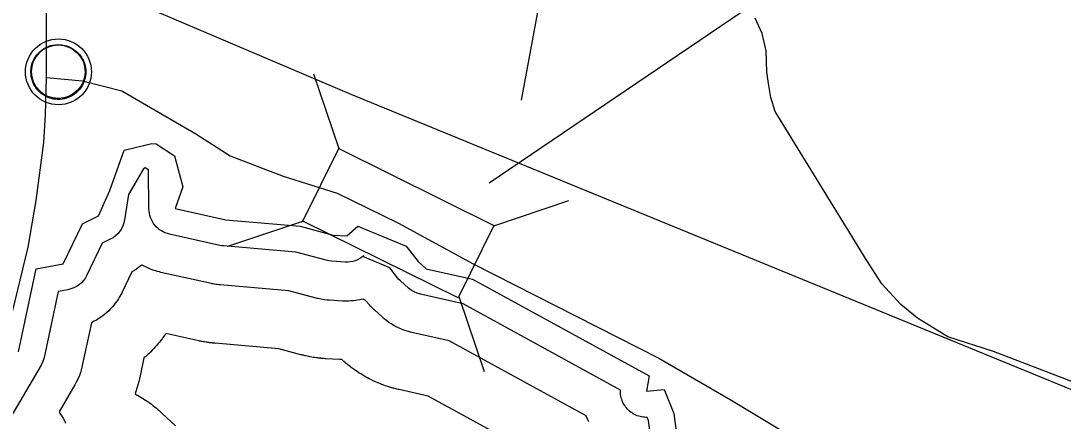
# Model space of a CAD drawing. Extents: x 1950930 to 2061844, y 904556 to 1017002.
# Drawn here: x 1994026 to 1997009, y 976700 to 977847 of the extents above; entities that cross this region are included whole.
import ezdxf

# ---------------------------------------------------------------- set-up
doc = ezdxf.new("R2010")
doc.units = 0
for name, color, linetype in [('Exist Civil Demographics Community CELL', 7, 'Continuous'), ('Exist Hydrographic Buffer Line', 7, 'Continuous'), ('Exist Hydrographic Creek Single Shore', 7, 'Continuous'), ('Exist Hydrographic Lake Shore', 7, 'Continuous'), ('Exist Hydrographic Misc Water Feature', 7, 'Continuous'), ('Exist Road Secondary Structure Standard Bridge CELL', 7, 'Continuous'), ('Exist Road Secondary Structure Standard Bridge Number Label', 7, 'Continuous'), ('Exist Road Secondary Type 51 Attributed', 7, 'Continuous'), ('Exist Utilities Electrical Transmission Line', 7, 'Continuous')]:
    doc.layers.add(name, color=color, linetype=linetype)

msp = doc.modelspace()

# ---------------------------------------------------------------- linework, layer by layer
at = {"layer": 'Exist Civil Demographics Community CELL'}
msp.add_lwpolyline([(1994055.9, 977713.2), (1994056.9, 977718.8), (1994058.6, 977725.4), (1994061.6, 977732.6), (1994064.5, 977738.3), (1994067.8, 977744.1), (1994071.6, 977749.2), (1994075.5, 977753.6), (1994080.1, 977758.2), (1994085.7, 977762.8), (1994091.1, 977766.4), (1994096, 977769.3), (1994101, 977771.7), (1994106.5, 977774), (1994112.1, 977775.9), (1994116.4, 977777), (1994121.3, 977777.7), (1994125.4, 977778.5), (1994131.8, 977778.7), (1994136.2, 977778.6), (1994141.9, 977778.4), (1994146.8, 977777.6), (1994151.7, 977776.6), (1994156.7, 977775.2), (1994161.9, 977773.3), (1994168.5, 977770.4), (1994174.8, 977766.9), (1994179.8, 977763.3), (1994185, 977759.3), (1994188.3, 977756.2), (1994192.4, 977751.8), (1994196.3, 977747.1), (1994199.4, 977742.5), (1994202.5, 977737.5), (1994205, 977732.3), (1994207, 977727.3), (1994208.6, 977722.3), (1994209.8, 977717.7), (1994210.9, 977711.7), (1994211.6, 977707), (1994211.8, 977701), (1994211.6, 977695.2), (1994211.1, 977689.5), (1994210.1, 977684), (1994208.5, 977677.9), (1994206.6, 977672), (1994204.3, 977667), (1994201.2, 977661), (1994197.9, 977655.6), (1994194.4, 977650.9), (1994190.2, 977646.2), (1994184.9, 977641.2), (1994179.9, 977637.1), (1994174.9, 977633.7), (1994170.6, 977631.2), (1994163.7, 977627.9), (1994156.6, 977625.2), (1994150.7, 977623.8), (1994144, 977622.5), (1994139.6, 977622), (1994135.1, 977621.7), (1994129.5, 977621.7), (1994125.3, 977622.1), (1994119.6, 977622.9), (1994113.7, 977624.2), (1994109.1, 977625.5), (1994104, 977627.4), (1994099.4, 977629.3), (1994095.4, 977631.6), (1994088.6, 977635.7), (1994083.1, 977639.9), (1994078.1, 977644.4), (1994073.7, 977649.3), (1994070.5, 977653.2), (1994067.5, 977657.4), (1994063.4, 977664.5), (1994061.7, 977668.1), (1994060, 977672.1), (1994057.4, 977680.3), (1994055.9, 977687.3), (1994055.2, 977692.5), (1994054.9, 977698.8), (1994054.8, 977703.5), (1994055.3, 977710)], close=True, dxfattribs=at)
for centre, radius in [((1994133.5, 977700.8), 94.3), ((1994133.2, 977701.1), 76.7)]:
    msp.add_circle(centre, radius, dxfattribs=at)
at = {"layer": 'Exist Hydrographic Buffer Line'}
for points in [[(1995832.2, 976623.5), (1995821.6, 976702.2), (1995818.2, 976710.7), (1995815, 976710.7), (1995810.7, 976710.9), (1995806.5, 976711.4), (1995802.3, 976712.1), (1995798.1, 976713), (1995794, 976714.2), (1995790, 976715.6), (1995786.1, 976717.2), (1995782.2, 976719.1), (1995778.5, 976721.1), (1995774.9, 976723.4), (1995771.4, 976725.9), (1995768.1, 976728.5), (1995764.9, 976731.4), (1995761.9, 976734.4), (1995759.1, 976737.6), (1995756.5, 976741), (1995754, 976744.4), (1995751.8, 976748.1), (1995749.8, 976751.8), (1995748, 976755.7), (1995746.4, 976759.6), (1995745, 976763.7), (1995743.9, 976767.8), (1995743, 976771.9), (1995742.3, 976776.1), (1995741.9, 976780.4), (1995741.7, 976784.6), (1995741.8, 976788.7), (1995292, 977036), (1995169.3, 977063.5), (1995160.1, 977066.2), (1995151.3, 977070.1), (1995143.1, 977075), (1995135.5, 977081), (1995112.6, 977101.6), (1995108, 977106.1), (1995103.9, 977110.9), (1995081.5, 977139.2), (1995004.4, 977171.4), (1995007.4, 977173.9), (1995001.7, 977169.4), (1994995.6, 977165.6), (1994989.2, 977162.3), (1994982.5, 977159.7), (1994975.6, 977157.8), (1994968.5, 977156.5), (1994961.3, 977155.9), (1994954.2, 977155.9), (1994915.1, 977158.2), (1994907.6, 977159.1), (1994900.1, 977160.7), (1994812.4, 977184.2), (1994605.7, 977202), (1994600.7, 977202.6), (1994595.8, 977203.5), (1994451.3, 977235.6), (1994445.2, 977237.2), (1994439.3, 977239.3), (1994433.6, 977241.9), (1994428.1, 977245), (1994423, 977248.5), (1994418.1, 977252.4), (1994413.5, 977256.8), (1994409.4, 977261.4), (1994405.6, 977266.5), (1994402.3, 977271.8), (1994399.5, 977277.4), (1994397.1, 977283.1), (1994395.2, 977289.1), (1994393.8, 977295.2), (1994392.9, 977301.4), (1994392.5, 977307.7), (1994390.8, 977419.7), (1994381.8, 977425.7), (1994377.4, 977422.8), (1994334, 977349.5), (1994322.5, 977276.5), (1994320.6, 977267.8), (1994317.7, 977259.4), (1994313.8, 977251.4), (1994308.9, 977243.9), (1994303.2, 977237), (1994296.8, 977230.9), (1994289.7, 977225.5), (1994281.9, 977221.1), (1994259, 977209.6), (1994215.1, 977118), (1994210.8, 977110.3), (1994205.5, 977103.1), (1994199.5, 977096.5), (1994192.8, 977090.7), (1994185.4, 977085.8), (1994177.5, 977081.8), (1994169.1, 977078.7), (1994160.5, 977076.6), (1994132.3, 977071.7), (1994092.3, 976882.6), (1994088.9, 976871), (1994083.7, 976860.2), (1993987.8, 976696.4)], [(1995651.3, 976698.4), (1995649.8, 976701.3), (1995648.4, 976704.1), (1995646.6, 976708), (1995645.3, 976710.9), (1995644.1, 976713.8), (1995643.7, 976714.8), (1995252, 976930.2), (1995144.8, 976954.3), (1995141.3, 976955.1), (1995137.9, 976956), (1995128.7, 976958.7), (1995121.8, 976961), (1995115.2, 976963.6), (1995106.4, 976967.5), (1995099.9, 976970.6), (1995093.6, 976974.1), (1995085.4, 976979), (1995079.4, 976982.9), (1995073.6, 976987.2), (1995066.1, 976993.1), (1995063.3, 976995.4), (1995060.6, 976997.7), (1995037.7, 977018.4), (1995035.9, 977020), (1995034.2, 977021.6), (1995029.7, 977026.1), (1995026.3, 977029.5), (1995023.2, 977033), (1995019, 977037.8), (1995017.5, 977039.7), (1995016, 977041.5), (1995011.6, 977047), (1995005.1, 977049.7), (1995001, 977048.7), (1994995.7, 977047.6), (1994988.7, 977046.3), (1994983.4, 977045.5), (1994978, 977044.9), (1994970.9, 977044.3), (1994965.5, 977043.9), (1994960.1, 977043.9), (1994952.9, 977043.9), (1994950.3, 977044), (1994947.6, 977044.1), (1994908.6, 977046.4), (1994905.7, 977046.6), (1994902.9, 977046.9), (1994895.3, 977047.7), (1994889.7, 977048.5), (1994884.1, 977049.6), (1994876.6, 977051.2), (1994873.9, 977051.8), (1994871.1, 977052.5), (1994793, 977073.4), (1994596.1, 977090.4), (1994594.2, 977090.6), (1994592.4, 977090.8), (1994587.4, 977091.4), (1994583.7, 977091.9), (1994580.1, 977092.5), (1994575.2, 977093.4), (1994573.3, 977093.8), (1994571.5, 977094.1), (1994427, 977126.3), (1994424.7, 977126.8), (1994422.4, 977127.4), (1994416.4, 977129), (1994411.9, 977130.3), (1994407.4, 977131.8), (1994401.5, 977133.9), (1994397.2, 977135.6), (1994392.9, 977137.4), (1994387.2, 977140), (1994383, 977142), (1994378.8, 977144.2), (1994373.4, 977147.3), (1994372.1, 977148), (1994369.1, 977145.3), (1994363.9, 977141.2), (1994356.7, 977135.8), (1994351.3, 977132), (1994345.6, 977128.5), (1994343.8, 977127.5), (1994316, 977069.6), (1994314.6, 977066.6), (1994313, 977063.7), (1994308.7, 977055.9), (1994305.3, 977050.2), (1994301.6, 977044.7), (1994296.3, 977037.5), (1994292.3, 977032.2), (1994288, 977027.2), (1994281.9, 977020.7), (1994277.3, 977015.9), (1994272.4, 977011.5), (1994265.6, 977005.7), (1994260.5, 977001.5), (1994255.1, 976997.7), (1994247.7, 976992.7), (1994242, 976989.2), (1994236.2, 976986), (1994228.3, 976982), (1994227.8, 976981.7), (1994201.9, 976859.4), (1994200.9, 976855), (1994199.7, 976850.7), (1994196.3, 976839.2), (1994193.4, 976830.6), (1994189.8, 976822.4), (1994184.6, 976811.6), (1994182.5, 976807.6), (1994180.3, 976803.6), (1994135.2, 976726.5), (1994137.7, 976723.2), (1994141.8, 976716.8), (1994147.1, 976708.1), (1994150.8, 976701.4), (1994154.1, 976694.5)], [(1995442.6, 976633.6), (1995191.9, 976771.5), (1995108.1, 976790.3), (1995106.8, 976790.6), (1995105.4, 976790.9), (1995102, 976791.8), (1995099.4, 976792.4), (1995096.8, 976793.1), (1995093.3, 976794.1), (1995092, 976794.4), (1995090.7, 976794.8), (1995081.5, 976797.5), (1995078.9, 976798.3), (1995076.4, 976799.1), (1995069.5, 976801.3), (1995064.5, 976803.1), (1995059.4, 976805), (1995052.8, 976807.7), (1995050.3, 976808.7), (1995047.8, 976809.7), (1995039, 976813.6), (1995036.6, 976814.7), (1995034.1, 976815.8), (1995027.7, 976818.9), (1995022.8, 976821.3), (1995018.1, 976823.8), (1995011.8, 976827.3), (1995009.5, 976828.7), (1995007.2, 976830), (1994998.9, 976835), (1994996.6, 976836.4), (1994994.4, 976837.8), (1994988.4, 976841.7), (1994983.9, 976844.7), (1994979.5, 976847.8), (1994973.7, 976852.1), (1994971.6, 976853.7), (1994969.5, 976855.3), (1994961.9, 976861.3), (1994960.9, 976862.1), (1994959.8, 976863), (1994957.1, 976865.3), (1994955, 976867), (1994952.9, 976868.7), (1994950.2, 976871.1), (1994949.2, 976872), (1994948.2, 976872.9), (1994944.6, 976876.1), (1994944.4, 976876.1), (1994942.4, 976876.2), (1994939.7, 976876.3), (1994938.7, 976876.4), (1994937.7, 976876.4), (1994898.7, 976878.7), (1994897.6, 976878.8), (1994896.6, 976878.9), (1994893.7, 976879.1), (1994891.6, 976879.2), (1994889.5, 976879.4), (1994886.6, 976879.7), (1994885.6, 976879.8), (1994884.5, 976879.9), (1994876.9, 976880.7), (1994874.8, 976881), (1994872.7, 976881.3), (1994867.1, 976882), (1994862.8, 976882.7), (1994858.6, 976883.4), (1994853, 976884.4), (1994850.9, 976884.9), (1994848.8, 976885.3), (1994841.4, 976886.9), (1994840.4, 976887.1), (1994839.3, 976887.3), (1994836.5, 976888), (1994834.5, 976888.5), (1994832.4, 976889), (1994829.6, 976889.7), (1994828.6, 976890), (1994827.6, 976890.2), (1994763.8, 976907.3), (1994581.7, 976923), (1994581, 976923.1), (1994580.3, 976923.1), (1994578.4, 976923.3), (1994577, 976923.4), (1994575.6, 976923.6), (1994573.8, 976923.8), (1994573.1, 976923.9), (1994572.4, 976924), (1994567.5, 976924.5), (1994566.1, 976924.7), (1994564.7, 976924.9), (1994561, 976925.4), (1994558.2, 976925.8), (1994555.5, 976926.2), (1994551.8, 976926.9), (1994550.5, 976927.1), (1994549.1, 976927.4), (1994544.2, 976928.3), (1994543.5, 976928.4), (1994542.8, 976928.5), (1994541, 976928.9), (1994539.6, 976929.2), (1994538.3, 976929.5), (1994536.4, 976929.9), (1994535.8, 976930), (1994535.1, 976930.1), (1994441, 976951), (1994440.6, 976950.4), (1994439.2, 976948.4), (1994437.8, 976946.4), (1994432.6, 976939.2), (1994431.1, 976937.1), (1994429.6, 976935.2), (1994425.5, 976929.9), (1994422.4, 976926), (1994419.2, 976922.2), (1994414.9, 976917.2), (1994413.2, 976915.3), (1994411.6, 976913.4), (1994405.6, 976906.9), (1994403.9, 976905.1), (1994402.1, 976903.3), (1994397.5, 976898.5), (1994394, 976895), (1994390.3, 976891.6), (1994385.4, 976887.2), (1994383.6, 976885.5), (1994381.7, 976883.9), (1994378.2, 976880.9), (1994366.3, 976824.6), (1994365.9, 976823), (1994365.5, 976821.3), (1994364.5, 976817), (1994363.7, 976813.7), (1994362.9, 976810.4), (1994361.7, 976806.1), (1994361.2, 976804.5), (1994360.7, 976802.9), (1994357.3, 976791.3), (1994356.3, 976788.1), (1994355.3, 976784.9), (1994352.9, 976777.9), (1994354.2, 976777.2), (1994357, 976775.6), (1994359.8, 976774.1), (1994369.7, 976768.3), (1994372.4, 976766.7), (1994375.1, 976765), (1994382.3, 976760.4), (1994387.7, 976756.9), (1994392.9, 976753.2), (1994399.7, 976748.1), (1994402.3, 976746.1), (1994404.8, 976744.1), (1994413.7, 976737), (1994414.9, 976736), (1994416.1, 976734.9), (1994419.4, 976732.2), (1994421.9, 976730.1), (1994424.2, 976728), (1994427.4, 976725.1), (1994428.6, 976724), (1994429.8, 976723), (1994468.8, 976686.2)]]:
    msp.add_lwpolyline(points, dxfattribs=at)
at = {"layer": 'Exist Hydrographic Creek Single Shore'}
msp.add_lwpolyline([(1995458.8, 977620), (1995517.2, 977934.6), (1995543.3, 978025.9), (1995626.3, 978135.7), (1995759.2, 978234.8), (1995993.4, 978666.4), (1996135.2, 978807.9), (1996268.3, 978883.9), (1996360.2, 979010)], dxfattribs=at)
at = {"layer": 'Exist Hydrographic Lake Shore'}
msp.add_lwpolyline([(1994019, 976898.1), (1994069.4, 977136.7), (1994147.5, 977150.5), (1994202.5, 977265.2), (1994248.4, 977288.2), (1994280.6, 977361.1), (1994321.8, 977476.3), (1994401, 977495.1), (1994413.6, 977494.7), (1994465.2, 977460.3), (1994489.2, 977371.4), (1994467.5, 977308.8), (1994612.1, 977276.7), (1994825.5, 977258.3), (1994919.5, 977233.1), (1994958.6, 977230.8), (1994990.7, 977258.3), (1995128.3, 977201), (1995162.8, 977157.4), (1995185.7, 977136.7), (1995318.8, 977106.9), (1995823.6, 976829.3), (1995816.7, 976785.7), (1995867.2, 976790.3), (1995894.7, 976721.4), (1995911.9, 976592.9)], dxfattribs=at)
at = {"layer": 'Exist Hydrographic Misc Water Feature'}
msp.add_lwpolyline([(1997276.6, 976719.8), (1996809.3, 976899), (1996678.9, 976941.7), (1996592.3, 976994.9), (1996543.9, 977034.4), (1996489.4, 977093.8), (1996444.7, 977163.5), (1996184.3, 977587.2), (1996171.8, 977627.1), (1996165.4, 977667.1), (1996161.1, 977701.1), (1996158.4, 977761.1), (1996147.8, 977811.1), (1996127.5, 977854.9)], dxfattribs=at)
at = {"layer": 'Exist Road Secondary Structure Standard Bridge CELL'}
for p, q in [((1994863.2, 977695.3), (1994935.6, 977480.8)), ((1995379.4, 977259.9), (1995593.9, 977332.3)), ((1994618.4, 977200.9), (1994832.9, 977273.3)), ((1995279, 977057), (1995351.4, 976842.6))]:
    msp.add_line(p, q, dxfattribs=at)
msp.add_lwpolyline([(1994935.6, 977480.8), (1995379.9, 977260.9), (1995277.1, 977053.3), (1994832.9, 977273.3)], close=True, dxfattribs=at)
at = {"layer": 'Exist Road Secondary Structure Standard Bridge Number Label'}
msp.add_line((1995366.5, 977382.8), (1997081, 978547.2), dxfattribs=at)
at = {"layer": 'Exist Road Secondary Type 51 Attributed'}
for points in [[(1994099.6, 977684.2), (1994099.4, 977916.7), (1994099.6, 978025.8)], [(1993994.7, 976981.7), (1994046.9, 977198.3), (1994070, 977332.6), (1994092.1, 977498.6), (1994096.1, 977577.7), (1994099.6, 977684.2)], [(1994099.6, 977684.2), (1994202.1, 977675.1), (1994314.5, 977646.4), (1994527, 977522.7), (1994624.5, 977459.8), (1994776.4, 977401.7), (1994931.2, 977353.6), (1995106.4, 977267.1)], [(1995106.4, 977267.1), (1995320.7, 977150.2), (1995851.5, 976880), (1996055.3, 976761.6), (1996349, 976585.2), (1996536.8, 976464.9), (1996675.9, 976368.6), (1996742.4, 976323.9), (1996811.1, 976264.3), (1996877.6, 976201.3), (1996928, 976132.5), (1997122.3, 975879.2)]]:
    msp.add_lwpolyline(points, dxfattribs=at)
at = {"layer": 'Exist Utilities Electrical Transmission Line'}
msp.add_lwpolyline([(1994106.8, 978005.9), (1994970.3, 977637.1), (1997743.8, 976497.9), (1999107.1, 976133.3), (2000078.9, 975883.5)], dxfattribs=at)

doc.saveas('drawing.dxf')
